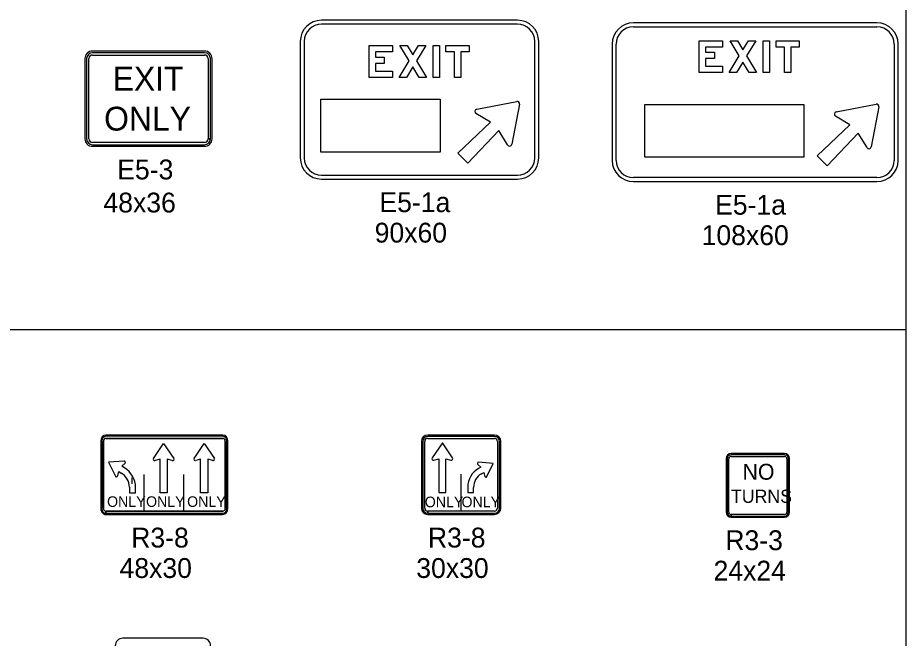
# Model space of a CAD drawing. Extents: x 1458 to 4498, y 17709 to 24109.
# Drawn here: x 3828 to 4498, y 20434 to 20903 of the extents above; entities that cross this region are included whole.
import ezdxf

# ---------------------------------------------------------------- set-up
doc = ezdxf.new("R2010")
doc.units = 0
doc.layers.add('P_ODOT_PLAN_TBlock', color=7, linetype='Continuous')
doc.layers.add('P_TRAF_TCP_General', color=7, linetype='Continuous')

msp = doc.modelspace()

# ---------------------------------------------------------------- linework, layer by layer
at = {"layer": 'P_ODOT_PLAN_TBlock'}
msp.add_line((3378.44, 20667.08), (4498.44, 20667.08), dxfattribs=at)
at = {"layer": 'P_TRAF_TCP_General'}
for p, q in [((4204.99, 20900.66), (4057.05, 20900.66)), ((4476.37, 20898.74), (4292.45, 20898.74)), ((4204.99, 20897.66), (4057.05, 20897.66)), ((4292.45, 20895.74), (4476.37, 20895.74)), ((4041.06, 20884.67), (4041.06, 20796.7)), ((4044.06, 20884.67), (4044.06, 20796.7)), ((4217.99, 20796.7), (4217.99, 20884.67)), ((4220.99, 20796.7), (4220.99, 20884.67)), ((4276.45, 20882.75), (4276.45, 20794.78)), ((4279.45, 20794.78), (4279.45, 20882.75)), ((4489.37, 20882.75), (4489.37, 20794.78)), ((4492.37, 20794.78), (4492.37, 20882.75)), ((3878.47, 20871.68), (3878.47, 20811.2)), ((3879.72, 20871.68), (3879.72, 20811.2)), ((3879.72, 20871.68), (3879.72, 20811.2)), ((3881.47, 20811.2), (3881.47, 20871.68)), ((3968.69, 20877.42), (3884.22, 20877.42)), ((3968.69, 20876.17), (3884.22, 20876.17)), ((3968.69, 20876.17), (3884.22, 20876.17)), ((3884.22, 20874.42), (3968.69, 20874.42)), ((3971.43, 20871.68), (3971.43, 20811.22)), ((3973.18, 20811.2), (3973.18, 20871.68)), ((3973.18, 20811.22), (3973.18, 20871.68)), ((3974.43, 20811.2), (3974.43, 20871.68)), ((4174.21, 20833.45), (4204.48, 20839.26)), ((4206.45, 20837.3), (4200.63, 20807.03)), ((4445.51, 20831.42), (4475.78, 20837.23)), ((4477.74, 20835.27), (4471.93, 20805)), ((3971.43, 20811.22), (3973.18, 20811.22)), ((3973.18, 20811.2), (3971.43, 20811.2)), ((3968.69, 20808.45), (3884.22, 20808.45)), ((3884.22, 20806.7), (3968.69, 20806.7)), ((3884.22, 20806.7), (3968.69, 20806.7)), ((3884.22, 20805.45), (3968.69, 20805.45)), ((4200.63, 20807.03), (4200.63, 20807.03)), ((4471.93, 20805), (4471.93, 20805)), ((4057.05, 20783.71), (4204.99, 20783.71)), ((4057.05, 20780.71), (4204.99, 20780.71)), ((4292.45, 20778.79), (4476.37, 20778.79)), ((4476.37, 20781.79), (4292.48, 20781.79)), ((3982.67, 20587.31), (3894.2, 20587.31)), ((3982.67, 20586.38), (3894.2, 20586.38)), ((3982.67, 20586.38), (3894.2, 20586.38)), ((3982.67, 20584.81), (3894.2, 20584.81)), ((3894.2, 20584.81), (3982.67, 20584.81)), ((4187.67, 20587.31), (4137.19, 20587.31)), ((4187.67, 20586.31), (4137.19, 20586.31)), ((4187.67, 20586.31), (4137.19, 20586.31)), ((4137.19, 20584.81), (4187.67, 20584.81)), ((3890.46, 20582.63), (3890.46, 20532.02)), ((3891.21, 20582.63), (3891.21, 20532.02)), ((3891.21, 20582.63), (3891.21, 20532.02)), ((3892.46, 20582.63), (3892.46, 20532.02)), ((3892.46, 20532.02), (3892.46, 20582.63)), ((3930.23, 20569.71), (3937.88, 20581)), ((3937.88, 20581), (3945.52, 20569.71)), ((3960.85, 20569.71), (3968.5, 20581)), ((3968.5, 20581), (3976.15, 20569.71)), ((3984.42, 20532.02), (3984.42, 20582.63)), ((3984.42, 20582.63), (3984.42, 20532.02)), ((3985.67, 20532.02), (3985.67, 20582.63)), ((3985.67, 20532.02), (3985.67, 20582.63)), ((3986.42, 20532.02), (3986.42, 20582.63)), ((4132.44, 20582.57), (4132.44, 20532.09)), ((4133.44, 20582.57), (4133.44, 20532.09)), ((4133.44, 20582.57), (4133.44, 20532.09)), ((4134.94, 20532.09), (4134.94, 20582.57)), ((4148.28, 20581.32), (4140.63, 20570.03)), ((4155.93, 20570.03), (4148.28, 20581.32)), ((4189.92, 20582.57), (4189.92, 20532.09)), ((4191.42, 20532.09), (4191.42, 20582.57)), ((4191.42, 20532.09), (4191.42, 20582.57)), ((4192.42, 20532.09), (4192.42, 20582.57)), ((4406.62, 20573.33), (4366.24, 20573.33)), ((4406.62, 20572.47), (4366.24, 20572.47)), ((4406.62, 20572.47), (4366.24, 20572.47)), ((4366.24, 20571.22), (4406.62, 20571.22)), ((3907.98, 20567.67), (3896.27, 20566.82)), ((3896.27, 20566.82), (3901.42, 20556.2)), ((3906.23, 20563.69), (3908.71, 20566.07)), ((3908.21, 20562.54), (3906.23, 20563.69)), ((3935.16, 20569.13), (3931.43, 20568.05)), ((3935.16, 20543.64), (3935.16, 20569.13)), ((3944.3, 20568.05), (3940.59, 20569.13)), ((3940.59, 20569.13), (3940.59, 20543.64)), ((3965.78, 20569.12), (3962.06, 20568.04)), ((3965.78, 20543.64), (3965.78, 20569.12)), ((3974.96, 20568.04), (3971.21, 20569.12)), ((3971.21, 20569.12), (3971.21, 20543.64)), ((4141.83, 20568.36), (4145.56, 20569.45)), ((4145.56, 20569.45), (4145.56, 20543.96)), ((4146.7, 20567.44), (4146.7, 20567.44)), ((4151, 20543.96), (4151, 20569.45)), ((4151, 20569.45), (4154.72, 20568.37)), ((4175.01, 20565.17), (4177.27, 20563)), ((4186.75, 20565.92), (4175.67, 20566.72)), ((4177.27, 20563), (4175.68, 20562.08)), ((4181.9, 20555.93), (4186.75, 20565.92)), ((4362.44, 20569.53), (4362.44, 20529.15)), ((4363.24, 20569.47), (4363.24, 20529.09)), ((4363.24, 20569.47), (4363.24, 20529.09)), ((4364.49, 20529.09), (4364.49, 20569.47)), ((4408.37, 20569.47), (4408.37, 20529.09)), ((4409.62, 20529.09), (4409.62, 20569.47)), ((4409.62, 20529.09), (4409.62, 20569.47)), ((4410.42, 20529.15), (4410.42, 20569.53)), ((3903.18, 20556.4), (3903.99, 20559.71)), ((3903.99, 20559.71), (3905.82, 20558.65)), ((3923.11, 20529.58), (3923.11, 20557.61)), ((3953.13, 20529.59), (3953.13, 20557.61)), ((4162.44, 20529.58), (4162.44, 20557.73)), ((4177.72, 20558.05), (4179.5, 20559.08)), ((4179.5, 20559.08), (4180.23, 20556.12)), ((3913.82, 20555.13), (3913.82, 20550.41)), ((3912.01, 20547.9), (3912.01, 20543.71)), ((3912.01, 20543.71), (3916.67, 20543.71)), ((3916.67, 20543.71), (3916.67, 20547.66)), ((3940.59, 20543.64), (3935.16, 20543.64)), ((3971.21, 20543.64), (3965.78, 20543.64)), ((4145.56, 20543.96), (4151, 20543.96)), ((4167.41, 20548), (4167.41, 20543.96)), ((4167.41, 20543.96), (4171.84, 20543.96)), ((4171.84, 20543.96), (4171.84, 20547.77)), ((3894.2, 20529.84), (3982.67, 20529.84)), ((3894.2, 20528.27), (3894.2, 20529.84)), ((3982.67, 20529.84), (3894.22, 20529.84)), ((3894.22, 20529.84), (3894.22, 20528.27)), ((4137.19, 20528.34), (4137.19, 20529.84)), ((4187.67, 20529.84), (4137.2, 20529.84)), ((4137.2, 20529.84), (4137.2, 20528.34)), ((3894.2, 20528.27), (3982.67, 20528.27)), ((3894.21, 20527.34), (3982.67, 20527.34)), ((3894.22, 20528.27), (3982.67, 20528.27)), ((4137.19, 20528.34), (4187.67, 20528.34)), ((4137.19, 20527.34), (4187.67, 20527.34)), ((4137.2, 20528.34), (4187.67, 20528.34)), ((4366.24, 20526.09), (4366.24, 20527.34)), ((4366.24, 20526.09), (4406.62, 20526.09)), ((4366.24, 20525.35), (4406.62, 20525.35)), ((4406.62, 20527.34), (4366.25, 20527.34)), ((4366.25, 20527.34), (4366.25, 20526.09)), ((4366.25, 20526.09), (4406.62, 20526.09)), ((3967.6, 20433.81), (3907.12, 20433.81))]:
    msp.add_line(p, q, dxfattribs=at)
for points in [[(4498.44, 21909.14), (1458.44, 21909.14), (1458.44, 19909.14), (4498.44, 19909.14)], [(4359.85, 20885.2), (4359.85, 20880.4), (4346.97, 20880.4), (4346.97, 20876.55), (4353.6, 20876.55), (4353.6, 20871.75), (4346.97, 20871.75), (4346.97, 20866.01), (4359.85, 20866.01), (4359.85, 20861.21), (4342.24, 20861.21), (4342.24, 20885.2)], [(4377.92, 20873.7), (4385.49, 20861.18), (4379.96, 20861.18), (4375.15, 20869.13), (4370.34, 20861.18), (4364.81, 20861.21), (4372.37, 20873.71), (4365.42, 20885.2), (4370.97, 20885.2), (4375.15, 20878.29), (4379.33, 20885.2), (4384.87, 20885.2)], [(4390.45, 20885.2), (4395.17, 20885.2), (4395.17, 20861.21), (4390.45, 20861.21)], [(4390.45, 20885.2), (4395.17, 20885.2), (4395.17, 20861.21), (4390.45, 20861.21)], [(4411.3, 20861.21), (4406.58, 20861.21), (4406.58, 20880.4), (4400.14, 20880.4), (4400.14, 20885.2), (4417.74, 20885.2), (4417.74, 20880.4), (4411.3, 20880.4)], [(4411.3, 20861.21), (4406.58, 20861.21), (4406.58, 20880.4), (4400.14, 20880.4), (4400.14, 20885.2), (4417.74, 20885.2), (4417.74, 20880.4), (4411.3, 20880.4)], [(4110.69, 20881.54), (4110.69, 20876.74), (4097.81, 20876.74), (4097.81, 20872.89), (4104.45, 20872.89), (4104.45, 20868.09), (4097.81, 20868.09), (4097.81, 20862.35), (4110.69, 20862.35), (4110.69, 20857.55), (4093.09, 20857.55), (4093.09, 20881.54)], [(4128.76, 20870.04), (4136.33, 20857.52), (4130.8, 20857.52), (4125.99, 20865.47), (4121.18, 20857.52), (4115.65, 20857.55), (4123.22, 20870.05), (4116.27, 20881.54), (4121.81, 20881.54), (4125.99, 20874.63), (4130.17, 20881.54), (4135.72, 20881.54)], [(4141.29, 20881.54), (4146.02, 20881.54), (4146.02, 20857.55), (4141.29, 20857.55)], [(4162.15, 20857.55), (4157.42, 20857.55), (4157.42, 20876.74), (4150.98, 20876.74), (4150.98, 20881.54), (4168.59, 20881.54), (4168.59, 20876.74), (4162.15, 20876.74)], [(4056.58, 20841.14), (4146.54, 20841.14), (4146.54, 20801.16), (4056.58, 20801.16)], [(4301.19, 20837.17), (4421.15, 20837.17), (4421.15, 20797.19), (4301.19, 20797.19)]]:
    msp.add_lwpolyline(points, close=True, dxfattribs=at)
for points in [[(4370.97, 20885.2), (4375.15, 20878.29), (4379.33, 20885.2), (4384.87, 20885.2), (4377.92, 20873.7), (4385.49, 20861.18), (4379.96, 20861.18), (4375.15, 20869.13), (4370.34, 20861.18), (4364.81, 20861.21), (4372.37, 20873.71), (4365.42, 20885.2), (4370.97, 20885.2)], [(4197.55, 20806.47), (4190.91, 20817.32), (4167.45, 20792.82), (4160, 20800.27), (4184.5, 20823.73), (4173.65, 20830.37)], [(4468.85, 20804.44), (4462.21, 20815.29), (4438.75, 20790.79), (4431.3, 20798.24), (4455.8, 20821.7), (4444.95, 20828.34)]]:
    msp.add_lwpolyline(points, dxfattribs=at)
for centre, radius, start, end in [((4057.05, 20884.67), 15.99, 90, 180), ((4204.99, 20884.67), 15.99, 0, 90), ((4292.45, 20882.75), 15.99, 90, 180), ((4476.37, 20882.75), 15.99, 0, 90), ((4057.05, 20884.67), 12.99, 90, 180), ((4204.99, 20884.67), 12.99, 0, 90), ((4292.45, 20882.75), 12.99, 90, 180), ((4476.37, 20882.75), 12.99, 0, 90), ((3884.22, 20871.68), 5.75, 90, 180), ((3884.22, 20871.68), 4.5, 90, 180), ((3884.22, 20871.68), 4.5, 90, 180), ((3884.22, 20871.68), 2.75, 90, 180), ((3968.69, 20871.68), 5.75, 0, 90), ((3968.69, 20871.68), 4.5, 0, 90), ((3968.69, 20871.68), 4.5, 0, 90), ((3968.69, 20871.68), 2.75, 0, 90), ((4204.8, 20837.61), 1.68, 349.12281, 100.87719), ((4174.53, 20831.8), 1.68, 100.87719, 238.52806), ((4445.82, 20829.77), 1.68, 100.87719, 238.52806), ((4476.1, 20835.58), 1.68, 349.12281, 100.87719), ((3884.22, 20811.2), 5.75, 180, 270), ((3884.22, 20811.2), 4.5, 180, 270), ((3884.22, 20811.2), 4.5, 180, 270), ((3884.22, 20811.2), 2.75, 180, 270), ((3968.69, 20811.2), 4.5, 270, 0), ((3968.69, 20811.2), 4.5, 270, 0), ((3968.69, 20811.2), 2.75, 270, 0), ((3968.69, 20811.2), 5.75, 270, 0), ((4198.98, 20807.34), 1.68, 211.47193, 349.12281), ((4470.28, 20805.31), 1.68, 211.47193, 349.12281), ((4057.05, 20796.7), 15.99, 180, 270), ((4057.05, 20796.7), 15.99, 180, 270), ((4057.05, 20796.7), 12.99, 180, 270), ((4204.99, 20796.7), 15.99, 270, 0), ((4204.99, 20796.7), 12.99, 270, 0), ((4292.45, 20794.78), 15.99, 180, 270), ((4292.45, 20794.78), 12.99, 180, 270), ((4476.37, 20794.78), 15.99, 270, 0), ((4476.37, 20794.78), 12.99, 270, 0), ((4137.19, 20582.57), 4.75, 90, 180), ((4137.19, 20582.57), 4.75, 90, 180), ((4137.19, 20582.57), 3.75, 90, 180), ((4137.19, 20582.57), 3.75, 90, 180), ((4137.19, 20582.57), 2.25, 90, 180), ((4187.67, 20582.57), 4.75, 0, 90), ((4187.67, 20582.57), 3.75, 0, 90), ((4187.67, 20582.57), 3.75, 0, 90), ((4187.67, 20582.57), 2.25, 0, 90), ((3931.13, 20569.09), 1.09, 145.88526, 286.18309), ((3944.62, 20569.09), 1.09, 252.97647, 34.11474), ((3961.75, 20569.09), 1.09, 145.88526, 286.18633), ((3975.24, 20569.09), 1.09, 254.74214, 34.11474), ((4141.53, 20569.42), 1.09, 145.88341, 285.4532), ((4155.03, 20569.42), 1.09, 253.81007, 34.11659), ((4366.24, 20569.53), 3.8, 90, 180), ((4366.24, 20569.47), 3, 90, 180), ((4366.24, 20569.47), 3, 90, 180), ((4366.24, 20569.47), 1.75, 90, 180), ((4406.62, 20569.53), 3.8, 0, 90), ((4406.62, 20569.47), 3, 0, 90), ((4406.62, 20569.47), 3, 0, 90), ((4406.62, 20569.47), 1.75, 0, 90), ((3908.05, 20566.73), 0.936, 314.79359, 94.1133), ((4175.61, 20565.83), 0.889, 85.88588, 227.86981), ((3902.26, 20556.61), 0.936, 205.88395, 346.93612), ((3899.53, 20547.87), 12.48, 0.14897, 59.71128), ((3899.51, 20547.75), 17.16, 359.6837, 59.51956), ((4183.72, 20547.9), 16.31, 119.55156, 179.66009), ((4183.7, 20547.81), 11.86, 120.27995, 180.20855), ((4181.1, 20556.32), 0.889, 192.91581, 334.11525), ((4137.19, 20532.09), 4.75, 180, 270), ((4137.19, 20532.09), 3.75, 180, 270), ((4137.19, 20532.09), 3.75, 180, 270), ((4137.19, 20532.09), 2.25, 180, 270), ((4187.67, 20532.09), 3.75, 270, 0), ((4187.67, 20532.09), 3.75, 270, 0), ((4187.67, 20532.09), 2.25, 270, 0), ((4187.67, 20532.09), 4.75, 270, 0), ((4366.24, 20529.15), 3.8, 180, 270), ((4366.24, 20529.09), 3, 180, 270), ((4366.24, 20529.09), 3, 180, 270), ((4366.24, 20529.09), 1.75, 180, 270), ((4406.62, 20529.15), 3.8, 270, 0), ((4406.62, 20529.09), 3, 270, 0), ((4406.62, 20529.09), 3, 270, 0), ((4406.62, 20529.09), 1.75, 270, 0), ((3907.12, 20428.07), 5.75, 90, 180), ((3967.6, 20428.07), 5.75, 0, 90)]:
    msp.add_arc(centre, radius, start, end, dxfattribs=at)
for centre, major_axis, start_param, end_param in [((3894.2, 20582.63), (0, 4.69), 0, 1.570796), ((3894.2, 20582.63), (0, 3.75), 0, 1.570796), ((3894.2, 20582.63), (0, 3.75), 0, 1.570796), ((3894.2, 20582.63), (0, 2.19), 0, 1.570796), ((3894.2, 20582.63), (0, 2.19), 0, 1.570796), ((3982.67, 20582.63), (0, 4.69), 4.712389, 6.283185), ((3982.67, 20582.63), (0, 3.75), 4.712389, 6.283185), ((3982.67, 20582.63), (0, 3.75), 4.712389, 6.283185), ((3982.67, 20582.63), (0, 2.19), 4.712389, 6.283185), ((3982.67, 20582.63), (0, 2.19), 4.712389, 6.283185), ((3894.2, 20532.02), (0, 4.69), 1.570796, 3.141593), ((3894.2, 20532.02), (0, 3.75), 1.570796, 3.141593), ((3894.2, 20532.02), (0, 3.75), 1.570796, 3.141593), ((3894.2, 20532.02), (0, 2.19), 1.570796, 3.141593), ((3894.2, 20532.02), (0, 2.19), 1.570796, 3.141593), ((3982.67, 20532.02), (0, 3.75), 3.141593, 4.712389), ((3982.67, 20532.02), (0, 2.19), 3.141593, 4.712389), ((3982.67, 20532.02), (0, 3.75), 3.141593, 4.712389), ((3982.67, 20532.02), (0, 2.19), 3.141593, 4.712389), ((3982.67, 20532.02), (0, 4.69), 3.141593, 4.712389)]:
    msp.add_ellipse(centre, major_axis=major_axis, ratio=0.8, start_param=start_param, end_param=end_param, dxfattribs=at)

# ---------------------------------------------------------------- texts
for s, height, p in [('EXIT', 18, (3899.39, 20847.53)), ('ONLY', 18, (3892.94, 20817.35)), ('E5-3', 14.994, (3902.84, 20780.46)), ('48x36', 14.994, (3892.45, 20755.47)), ('E5-1a', 14.994, (4100.79, 20755.72)), ('E5-1a', 14.994, (4354.18, 20753.8)), ('90x60', 14.994, (4097.18, 20732.73)), ('108x60', 14.994, (4344, 20730.81)), ('NO', 11.995, (4374.92, 20553.58)), ('TURNS', 9.996, (4366.15, 20536.06)), ('ONLY', 7.997, (3895.17, 20533.05)), ('ONLY', 7.997, (3924.61, 20533.05)), ('ONLY', 7.997, (3955.6, 20533.05)), ('ONLY', 7.997, (4135, 20532.81)), ('ONLY', 7.997, (4162.72, 20532.81)), ('R3-8', 14.994, (3913.4, 20502.35)), ('R3-8', 14.994, (4137.39, 20502.35)), ('R3-3', 14.994, (4361.88, 20500.36)), ('48x30', 14.994, (3904.6, 20479.36)), ('30x30', 14.994, (4128.59, 20479.36)), ('24x24', 14.994, (4352.99, 20477.37))]:
    msp.add_text(s, height=height, dxfattribs=at).set_placement(p)

doc.saveas('drawing.dxf')
